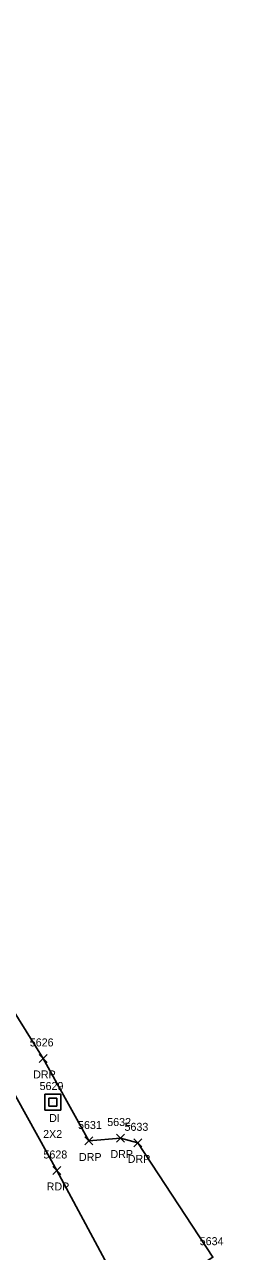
# Model space of a CAD drawing. Extents: x 1462668 to 1465147, y 550359 to 557351.
# Drawn here: x 1464394.4 to 1464449.6, y 553509.3 to 553815.9 of the extents above; entities that cross this region are included whole.
import ezdxf

# ---------------------------------------------------------------- set-up
doc = ezdxf.new("R2010")
doc.units = 0
for name, color, linetype in [('D_A', 7, 'Continuous'), ('D_C', 7, 'Continuous'), ('D_I', 7, 'Continuous'), ('DS', 7, 'Continuous'), ('P_A', 7, 'Continuous'), ('P_I', 7, 'Continuous'), ('P_TIC', 7, 'Continuous'), ('PET', 7, 'Continuous'), ('R_A', 7, 'Continuous'), ('R_I', 7, 'Continuous'), ('R_TIC', 7, 'Continuous'), ('RDP', 7, 'Continuous')]:
    doc.layers.add(name, color=color, linetype=linetype)

msp = doc.modelspace()

# ---------------------------------------------------------------- linework, layer by layer
at = {"layer": 'DS'}
for p, q in [((1464399.5, 553548.61), (1464403.5, 553548.61)), ((1464399.5, 553544.61), (1464399.5, 553548.61)), ((1464400.5, 553545.61), (1464400.5, 553547.61)), ((1464400.5, 553547.61), (1464402.5, 553547.61)), ((1464401.51, 553546.61), (1464401.51, 553546.61)), ((1464401.51, 553546.61), (1464401.51, 553546.61)), ((1464402.5, 553547.61), (1464402.5, 553545.61)), ((1464403.5, 553548.61), (1464403.5, 553544.61)), ((1464403.5, 553544.61), (1464399.5, 553544.61)), ((1464402.5, 553545.61), (1464400.5, 553545.61))]:
    msp.add_line(p, q, dxfattribs=at)
at = {"layer": 'P_TIC'}
for points in [[(1464401.47, 553528.5), (1464403.47, 553530.5)], [(1464403.47, 553528.5), (1464401.47, 553530.5)]]:
    msp.add_lwpolyline(points, dxfattribs=at)
at = {"layer": 'PET'}
msp.add_lwpolyline([(1464351.13, 553819.74), (1464346.72, 553799.45), (1464343.26, 553780.19), (1464341.6, 553758.02), (1464341.2, 553735.77), (1464343.02, 553715.47), (1464346.31, 553676.71), (1464350.05, 553660.72), (1464357.18, 553638.75), (1464364.99, 553610.54), (1464372.04, 553592.7), (1464381.31, 553570.56), (1464390.03, 553552.05), (1464402.47, 553529.5), (1464420.49, 553495.97)], dxfattribs=at)
at = {"layer": 'R_TIC'}
for points in [[(1464398.1, 553556.51), (1464400.1, 553558.51)], [(1464400.1, 553556.51), (1464398.1, 553558.51)], [(1464409.54, 553535.87), (1464411.54, 553537.87)], [(1464411.54, 553535.87), (1464409.54, 553537.87)], [(1464417.41, 553536.61), (1464419.41, 553538.61)], [(1464419.41, 553536.61), (1464417.41, 553538.61)], [(1464421.73, 553535.41), (1464423.73, 553537.41)], [(1464423.73, 553535.41), (1464421.73, 553537.41)]]:
    msp.add_lwpolyline(points, dxfattribs=at)
at = {"layer": 'RDP'}
msp.add_lwpolyline([(1464380.93, 553602.87), (1464375.93, 553597.42), (1464374.63, 553594.93), (1464388.67, 553574.27), (1464399.1, 553557.51), (1464410.54, 553536.87), (1464418.41, 553537.61), (1464422.73, 553536.41), (1464441.52, 553507.83), (1464427.09, 553498.51), (1464434.68, 553487.58), (1464449.65, 553495.47)], dxfattribs=at)

# ---------------------------------------------------------------- texts
at = {"layer": 'D_A'}
msp.add_text('DI', height=2, dxfattribs=at).set_placement((1464400.57, 553541.61))
at = {"layer": 'D_C'}
msp.add_text('2X2', height=2, dxfattribs=at).set_placement((1464399.08, 553537.61))
at = {"layer": 'D_I'}
msp.add_text('5629', height=2, dxfattribs=at).set_placement((1464398.2, 553549.61))
at = {"layer": 'P_A'}
msp.add_text('RDP', height=2, dxfattribs=at).set_placement((1464399.96, 553524.5))
at = {"layer": 'P_I'}
msp.add_text('5628', height=2, dxfattribs=at).set_placement((1464399.16, 553532.5))
at = {"layer": 'R_A'}
for p in [(1464396.59, 553552.51), (1464408.03, 553531.87), (1464415.9, 553532.61), (1464420.22, 553531.41)]:
    msp.add_text('DRP', height=2, dxfattribs=at).set_placement(p)
at = {"layer": 'R_I'}
for s, p in [('5626', (1464395.74, 553560.51)), ('5631', (1464407.8, 553539.87)), ('5632', (1464415.1, 553540.61)), ('5633', (1464419.42, 553539.41)), ('5634', (1464438.21, 553510.83))]:
    msp.add_text(s, height=2, dxfattribs=at).set_placement(p)

doc.saveas('drawing.dxf')
